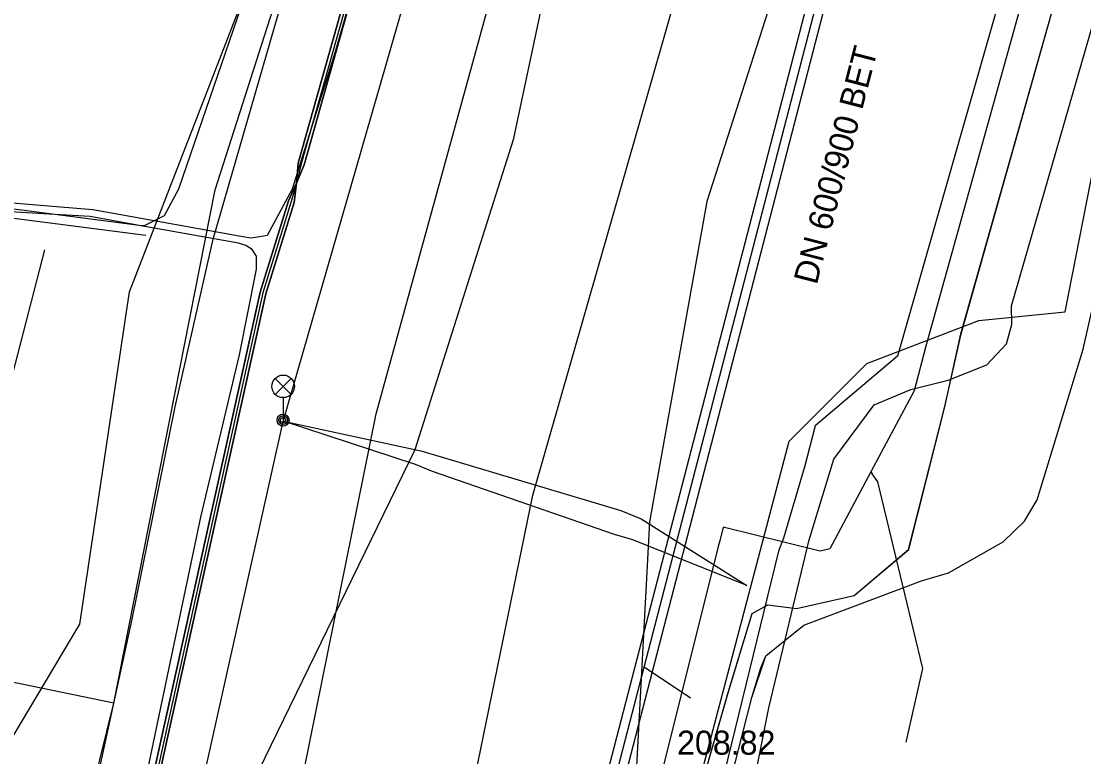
# Model space of a CAD drawing. Extents: x -595540 to -593988, y -1160850 to -1159202.
# Drawn here: x -595511.4 to -595476.09, y -1159456.49 to -1159432.03 of the extents above; entities that cross this region are included whole.
import ezdxf

# ---------------------------------------------------------------- set-up
doc = ezdxf.new("R2010")
doc.units = 0
for name, color, linetype in [('BKOM_kabel koordinační_optický', 7, 'Continuous'), ('BVK-JEDNOTNA_popisy', 7, 'Continuous'), ('BVK-JEDNOTNA_trasa sítě', 7, 'Continuous'), ('BVK-JEDNOTNA_trasa sítě obvodem', 7, 'Continuous'), ('BVK-VODOVOD_trasa sítě', 7, 'Continuous'), ('CETIN_kabel podzemní', 7, 'Continuous'), ('DESTOVA_trasa neprovozované sítě', 7, 'Continuous'), ('DPMB_kabel', 7, 'Continuous'), ('DPMB_kyneta', 7, 'Continuous'), ('DPMB_trolejové vedení-nosné lano', 7, 'Continuous'), ('DSP-SDEL-VODAFONE_kabel', 7, 'Continuous'), ('EON-NN_kabel', 7, 'Continuous'), ('EON-NN_kabel zrušené sítě', 7, 'Continuous'), ('EON-SDEL_kabel', 7, 'Continuous'), ('EON-VN_kabel', 7, 'Continuous'), ('INNOGY-NTL_trasa sítě', 7, 'Continuous'), ('INNOGY-STL_trasa sítě', 7, 'Continuous'), ('QUANTCOM_kabel', 7, 'Continuous'), ('TSB_kabel VO', 7, 'Continuous'), ('TSB_lampy VO', 7, 'Continuous')]:
    doc.layers.add(name, color=color, linetype=linetype)

msp = doc.modelspace()

# ---------------------------------------------------------------- linework, layer by layer
at = {"layer": 'BKOM_kabel koordinační_optický'}
msp.add_lwpolyline([(-595512.879, -1159476.273), (-595510.369, -1159464.074), (-595507.715, -1159451.92), (-595506.289, -1159444.851), (-595505.03, -1159439.282), (-595501.7, -1159427.772), (-595498.225, -1159416.288), (-595495.557, -1159406.896), (-595493.079, -1159397.195), (-595490.66, -1159388.381), (-595489.419, -1159385.483), (-595485.314, -1159374.053), (-595485.821, -1159371.018), (-595482.944, -1159360.527), (-595479.716, -1159349.115), (-595476.012, -1159335.951), (-595471.461, -1159320.438), (-595468.372, -1159310.1), (-595466.512, -1159308.541)], dxfattribs=at)
at = {"layer": 'BVK-JEDNOTNA_trasa sítě'}
msp.add_lwpolyline([(-595491.81, -1159457.79), (-595490.701, -1159453.517), (-595483.6, -1159426.143), (-595481.039, -1159416.27), (-595479.758, -1159411.333), (-595479.723, -1159411.198), (-595479, -1159408.41)], dxfattribs=at)
at = {"layer": 'BVK-JEDNOTNA_trasa sítě obvodem'}
for p, q in [((-595492.1, -1159457.715), (-595479.29, -1159408.335)), ((-595491.52, -1159457.865), (-595478.71, -1159408.485))]:
    msp.add_line(p, q, dxfattribs=at)
at = {"layer": 'BVK-VODOVOD_trasa sítě'}
msp.add_lwpolyline([(-595496.304, -1159457.089), (-595494.399, -1159447.797), (-595473.372, -1159374.417), (-595453.04, -1159301.13)], dxfattribs=at)
at = {"layer": 'CETIN_kabel podzemní'}
for points in [[(-595478.06, -1159448.66), (-595477.64, -1159447.95), (-595476.11, -1159442.94), (-595473.67, -1159432.16), (-595473.42, -1159431.32), (-595472.65, -1159430.09), (-595472.12, -1159428.36), (-595471.69, -1159426.66), (-595471.14, -1159423.7), (-595472, -1159422.18), (-595472.89, -1159421.44), (-595473.78, -1159420.76), (-595475.79, -1159419.73), (-595476.76, -1159419), (-595498.68, -1159413.19), (-595502.19, -1159412.5), (-595505.3, -1159405.64), (-595505.47, -1159404.79)], [(-595483.72, -1159451.13), (-595481.91, -1159449.6), (-595480.71, -1159444.85), (-595480.17, -1159442.43), (-595476.64, -1159429.93), (-595476.85, -1159428.19), (-595478.04, -1159425.24), (-595477.99, -1159424.07), (-595477.47, -1159421.76), (-595477.7, -1159421.25), (-595503.88, -1159415.68), (-595504.1, -1159414.42), (-595502.82, -1159410.42)], [(-595504.96, -1159437.64), (-595499.02, -1159419.09)], [(-595508.33, -1159454.71), (-595504.96, -1159437.64)], [(-595492.65, -1159480.81), (-595488.1, -1159458.35), (-595487.12, -1159454.52), (-595486.66, -1159453.14), (-595485.39, -1159452.12), (-595481.48, -1159450.64), (-595480.59, -1159450.38), (-595478.77, -1159449.34), (-595478.06, -1159448.66)], [(-595495.99, -1159492.08), (-595494.89, -1159486.96), (-595494.41, -1159483.82), (-595493.8, -1159480.75), (-595491.54, -1159470.2), (-595490.21, -1159463.53), (-595489.02, -1159458.22), (-595487.91, -1159454.36), (-595487.11, -1159451.73), (-595486.59, -1159451.44), (-595485.64, -1159451.56), (-595483.72, -1159451.13)], [(-595508.33, -1159454.71), (-595522.19, -1159451.85)], [(-595515.04, -1159481.86), (-595508.33, -1159454.71)]]:
    msp.add_lwpolyline(points, dxfattribs=at)
at = {"layer": 'DESTOVA_trasa neprovozované sítě'}
msp.add_line((-595489.16, -1159454.54), (-595490.701, -1159453.517), dxfattribs=at)
at = {"layer": 'DPMB_kabel'}
for points in [[(-595510.632, -1159475.58), (-595506.783, -1159456.962), (-595503.271, -1159441.096), (-595502.334, -1159438.058), (-595502.261, -1159437.416), (-595502.003, -1159436.806), (-595497.255, -1159419.948), (-595491.274, -1159399.309), (-595486.695, -1159384.802), (-595483.083, -1159374.206), (-595482.681, -1159372.07), (-595482.632, -1159371.444), (-595482.779, -1159370.777), (-595472.694, -1159334.91), (-595465.167, -1159308.706)], [(-595510.632, -1159475.58), (-595506.783, -1159456.962), (-595503.271, -1159441.096), (-595502.334, -1159438.058), (-595502.261, -1159437.416), (-595502.003, -1159436.806), (-595497.255, -1159419.948), (-595491.274, -1159399.309), (-595486.695, -1159384.802), (-595483.083, -1159374.205), (-595482.681, -1159372.07), (-595482.632, -1159371.444), (-595482.779, -1159370.777), (-595472.694, -1159334.91), (-595465.167, -1159308.706)], [(-595510.632, -1159475.585), (-595506.782, -1159456.959), (-595503.271, -1159441.097), (-595502.334, -1159438.059), (-595502.26, -1159437.415), (-595502.004, -1159436.806), (-595497.255, -1159419.948), (-595491.274, -1159399.309), (-595486.694, -1159384.801), (-595483.083, -1159374.205), (-595482.681, -1159372.074), (-595482.64, -1159371.435), (-595482.777, -1159370.793), (-595472.694, -1159334.909), (-595465.164, -1159308.707)], [(-595510.632, -1159475.585), (-595506.782, -1159456.959), (-595503.271, -1159441.097), (-595502.334, -1159438.059), (-595502.26, -1159437.415), (-595502.004, -1159436.806), (-595497.255, -1159419.948), (-595491.274, -1159399.309), (-595486.694, -1159384.801), (-595483.083, -1159374.205), (-595482.681, -1159372.074), (-595482.64, -1159371.435), (-595482.777, -1159370.793), (-595472.694, -1159334.909), (-595465.164, -1159308.707)], [(-595465.164, -1159308.707), (-595472.694, -1159334.909), (-595482.777, -1159370.793), (-595482.634, -1159371.453), (-595482.681, -1159372.072), (-595483.083, -1159374.206), (-595486.694, -1159384.801), (-595491.274, -1159399.309), (-595497.255, -1159419.948), (-595502.003, -1159436.805), (-595502.261, -1159437.416), (-595502.334, -1159438.059), (-595503.271, -1159441.097), (-595506.782, -1159456.96), (-595510.63, -1159475.579)], [(-595465.164, -1159308.707), (-595472.694, -1159334.909), (-595482.777, -1159370.793), (-595482.634, -1159371.453), (-595482.68, -1159372.076), (-595483.083, -1159374.205), (-595486.694, -1159384.801), (-595491.274, -1159399.309), (-595497.255, -1159419.948), (-595502.003, -1159436.805), (-595502.261, -1159437.416), (-595502.334, -1159438.059), (-595503.271, -1159441.097), (-595506.782, -1159456.96), (-595510.63, -1159475.579)], [(-595503.271, -1159441.097), (-595502.334, -1159438.059), (-595502.26, -1159437.415), (-595502.004, -1159436.806), (-595497.255, -1159419.948), (-595491.274, -1159399.309), (-595486.694, -1159384.801), (-595483.083, -1159374.205), (-595482.681, -1159372.074), (-595482.64, -1159371.435), (-595482.777, -1159370.793), (-595472.694, -1159334.909), (-595465.164, -1159308.707)], [(-595502.334, -1159438.059), (-595502.26, -1159437.415), (-595502.004, -1159436.806), (-595497.255, -1159419.948), (-595491.274, -1159399.309), (-595486.694, -1159384.801), (-595483.083, -1159374.205), (-595482.681, -1159372.074), (-595482.64, -1159371.435), (-595482.777, -1159370.793), (-595472.694, -1159334.909), (-595465.164, -1159308.707)], [(-595464.876, -1159308.793), (-595472.406, -1159334.991), (-595482.477, -1159370.831), (-595482.63, -1159371.455), (-595482.878, -1159372.029), (-595483.276, -1159374.153), (-595486.885, -1159384.739), (-595491.466, -1159399.249), (-595497.446, -1159419.892), (-595502.197, -1159436.755), (-595502.261, -1159437.415), (-595502.525, -1159438.004), (-595503.467, -1159441.044), (-595506.978, -1159456.918), (-595510.832, -1159475.543)], [(-595510.832, -1159475.538), (-595506.978, -1159456.92), (-595503.468, -1159441.044), (-595502.524, -1159438.004), (-595502.261, -1159437.416), (-595502.197, -1159436.754), (-595497.446, -1159419.893), (-595491.465, -1159399.25), (-595486.885, -1159384.74), (-595483.276, -1159374.154), (-595482.878, -1159372.041), (-595482.63, -1159371.454), (-595482.477, -1159370.831), (-595472.406, -1159334.991), (-595464.876, -1159308.793)], [(-595510.832, -1159475.538), (-595506.978, -1159456.92), (-595503.468, -1159441.044), (-595502.524, -1159438.004), (-595502.261, -1159437.416), (-595502.197, -1159436.754), (-595497.446, -1159419.893), (-595491.465, -1159399.25), (-595486.885, -1159384.74), (-595483.276, -1159374.154), (-595482.878, -1159372.041), (-595482.63, -1159371.455), (-595482.477, -1159370.831), (-595472.406, -1159334.991), (-595464.876, -1159308.793)], [(-595510.832, -1159475.538), (-595506.978, -1159456.92), (-595503.468, -1159441.044), (-595502.524, -1159438.004), (-595502.261, -1159437.416), (-595502.197, -1159436.754), (-595497.446, -1159419.893), (-595491.465, -1159399.25), (-595486.885, -1159384.74), (-595483.276, -1159374.154), (-595482.878, -1159372.041), (-595482.63, -1159371.455), (-595482.477, -1159370.831), (-595472.406, -1159334.991), (-595464.876, -1159308.793)], [(-595464.876, -1159308.793), (-595472.406, -1159334.991), (-595482.477, -1159370.831), (-595482.63, -1159371.455), (-595482.878, -1159372.03), (-595483.276, -1159374.154), (-595486.885, -1159384.74), (-595491.465, -1159399.251), (-595497.446, -1159419.891), (-595502.197, -1159436.753), (-595502.26, -1159437.416), (-595502.526, -1159438.003), (-595503.468, -1159441.045), (-595506.978, -1159456.917), (-595510.831, -1159475.54)], [(-595510.831, -1159475.54), (-595506.978, -1159456.917), (-595503.468, -1159441.045), (-595502.526, -1159438.003), (-595502.26, -1159437.416), (-595502.197, -1159436.753), (-595497.446, -1159419.891), (-595491.465, -1159399.251), (-595486.885, -1159384.74), (-595483.276, -1159374.154), (-595482.878, -1159372.03), (-595482.63, -1159371.455), (-595482.477, -1159370.831), (-595472.406, -1159334.991), (-595464.876, -1159308.793)], [(-595510.831, -1159475.54), (-595506.978, -1159456.917), (-595503.468, -1159441.045), (-595502.526, -1159438.003), (-595502.26, -1159437.416), (-595502.197, -1159436.753), (-595497.446, -1159419.891), (-595491.465, -1159399.251), (-595486.885, -1159384.74), (-595483.276, -1159374.154), (-595482.878, -1159372.03), (-595482.63, -1159371.455), (-595482.477, -1159370.831), (-595472.406, -1159334.991), (-595464.876, -1159308.793)], [(-595510.831, -1159475.539), (-595506.978, -1159456.918), (-595503.468, -1159441.044), (-595502.524, -1159438.004), (-595502.261, -1159437.414), (-595502.197, -1159436.753), (-595497.446, -1159419.892), (-595491.465, -1159399.252), (-595486.885, -1159384.739), (-595485.655, -1159381.129), (-595483.277, -1159374.155), (-595482.878, -1159372.03), (-595482.63, -1159371.455), (-595482.477, -1159370.831), (-595472.406, -1159334.991), (-595464.875, -1159308.796)], [(-595539.58, -1159582.216), (-595539.432, -1159582.219), (-595538.241, -1159581.811), (-595534.15, -1159578.333), (-595531.476, -1159575.393), (-595529.566, -1159565.788), (-595529.488, -1159565.133), (-595529.174, -1159564.486), (-595524.65, -1159542.718), (-595524.928, -1159536.008), (-595523.012, -1159526.84), (-595520.851, -1159516.499), (-595519.845, -1159513.553), (-595518.607, -1159509.986), (-595518.497, -1159509.492), (-595518.227, -1159509.088), (-595516.814, -1159505.197), (-595514.772, -1159496.722), (-595512.512, -1159485.674), (-595511.142, -1159479.647), (-595510.632, -1159475.585), (-595506.782, -1159456.959), (-595503.271, -1159441.097), (-595502.334, -1159438.059)], [(-595539.58, -1159550.702), (-595533.858, -1159529.783), (-595532.809, -1159517.989), (-595530.449, -1159505.848), (-595529.936, -1159500.812), (-595527.678, -1159496.971), (-595525.911, -1159494.223), (-595525.165, -1159490.562), (-595521.464, -1159478.927), (-595513.025, -1159448.911), (-595510.625, -1159439.632)], [(-595539.58, -1159582.216), (-595539.432, -1159582.219), (-595538.241, -1159581.811), (-595534.15, -1159578.333), (-595531.476, -1159575.393), (-595529.566, -1159565.788), (-595529.488, -1159565.133), (-595529.174, -1159564.489), (-595529.174, -1159564.483), (-595524.65, -1159542.718), (-595524.928, -1159536.008), (-595523.012, -1159526.84), (-595520.851, -1159516.499), (-595519.845, -1159513.553), (-595518.607, -1159509.986), (-595518.497, -1159509.492), (-595518.227, -1159509.088), (-595516.814, -1159505.197), (-595514.772, -1159496.722), (-595512.512, -1159485.674), (-595511.142, -1159479.647), (-595510.632, -1159475.585), (-595506.782, -1159456.959), (-595503.271, -1159441.097)]]:
    msp.add_lwpolyline(points, dxfattribs=at)
at = {"layer": 'DPMB_kyneta'}
for points in [[(-595482.63, -1159371.455), (-595482.682, -1159372.071), (-595483.083, -1159374.205), (-595486.695, -1159384.801), (-595491.274, -1159399.309), (-595497.254, -1159419.947), (-595502.003, -1159436.806), (-595502.26, -1159437.415)], [(-595482.63, -1159371.455), (-595482.878, -1159372.029), (-595483.277, -1159374.155), (-595486.885, -1159384.739), (-595491.466, -1159399.251), (-595497.446, -1159419.893), (-595502.197, -1159436.754), (-595502.26, -1159437.415)], [(-595482.63, -1159371.455), (-595482.78, -1159372.05), (-595483.18, -1159374.18), (-595486.79, -1159384.77), (-595491.37, -1159399.28), (-595497.35, -1159419.92), (-595502.1, -1159436.78), (-595502.26, -1159437.415)], [(-595502.26, -1159437.415), (-595502.526, -1159438.002), (-595503.467, -1159441.044), (-595506.978, -1159456.919), (-595510.828, -1159475.54)], [(-595502.26, -1159437.415), (-595502.43, -1159438.03), (-595503.37, -1159441.07), (-595506.88, -1159456.94), (-595510.73, -1159475.56)], [(-595502.26, -1159437.415), (-595502.334, -1159438.058), (-595503.273, -1159441.096), (-595506.782, -1159456.961), (-595510.632, -1159475.58)]]:
    msp.add_lwpolyline(points, dxfattribs=at)
at = {"layer": 'DPMB_trolejové vedení-nosné lano'}
for points in [[(-595489.962, -1159401.264), (-595492.957, -1159426.106), (-595495.052, -1159435.982)], [(-595467.689, -1159407.465), (-595485.613, -1159428.663), (-595488.618, -1159438.025)], [(-595495.052, -1159435.982), (-595498.319, -1159446.291), (-595507.057, -1159464.219)], [(-595488.618, -1159438.025), (-595490.518, -1159448.683), (-595491.522, -1159467.424)], [(-595487.293, -1159450.796), (-595491.079, -1159449.283), (-595491.684, -1159449.107), (-595497.732, -1159447.009), (-595498.305, -1159446.777), (-595502.692, -1159445.334)], [(-595502.692, -1159445.334), (-595498.125, -1159446.317), (-595497.448, -1159446.524), (-595491.479, -1159448.303), (-595490.8, -1159448.583), (-595487.293, -1159450.796)]]:
    msp.add_lwpolyline(points, dxfattribs=at)
at = {"layer": 'DSP-SDEL-VODAFONE_kabel'}
msp.add_lwpolyline([(-595493.802, -1159480.745), (-595491.538, -1159470.202), (-595490.214, -1159463.534), (-595489.017, -1159458.224), (-595487.906, -1159454.362), (-595487.113, -1159451.734), (-595486.592, -1159451.435), (-595485.643, -1159451.561), (-595483.716, -1159451.128), (-595481.908, -1159449.604), (-595480.706, -1159444.854), (-595480.173, -1159442.43), (-595476.637, -1159429.929), (-595476.846, -1159428.194), (-595478.04, -1159425.243), (-595477.992, -1159424.07), (-595477.678, -1159422.533), (-595477.473, -1159421.758), (-595477.698, -1159421.253), (-595503.882, -1159415.679), (-595504.1, -1159414.422), (-595500.701, -1159403.405), (-595497.062, -1159390.725)], dxfattribs=at)
at = {"layer": 'EON-NN_kabel'}
for points in [[(-595490.632, -1159474.918), (-595489.456, -1159469.37), (-595488.027, -1159462.294), (-595486.554, -1159454.87), (-595485.221, -1159449.276), (-595484.396, -1159446.596), (-595483.056, -1159444.787), (-595481.835, -1159444.276), (-595480.595, -1159443.969), (-595479.308, -1159443.455), (-595478.654, -1159442.766), (-595478.482, -1159442.118), (-595478.488, -1159441.5), (-595475.503, -1159431.135), (-595474.639, -1159427.739), (-595472.861, -1159422.577), (-595471.229, -1159416.138), (-595469.635, -1159410.6), (-595468.503, -1159405.168), (-595466.824, -1159398.689), (-595464.77, -1159392.193), (-595462.766, -1159386.582)], [(-595490.531, -1159390.297), (-595493.299, -1159399.603), (-595493.65, -1159400.984), (-595494.551, -1159404.198), (-595494.991, -1159404.862), (-595496.456, -1159406.527), (-595498.022, -1159408.712), (-595498.419, -1159410.654), (-595498.152, -1159412.567), (-595499.175, -1159416.075), (-595501.636, -1159423.728), (-595503.764, -1159430.567), (-595504.101, -1159431.574), (-595506.182, -1159437.619), (-595506.65, -1159438.502), (-595506.983, -1159438.672), (-595507.318, -1159438.843), (-595507.481, -1159438.822), (-595510.286, -1159438.459), (-595517.553, -1159437.518)], [(-595512.147, -1159481.35), (-595510.529, -1159473.109), (-595508.981, -1159465.265), (-595507.236, -1159457.123), (-595505.436, -1159448.528), (-595504.152, -1159443.124), (-595503.584, -1159440.283), (-595503.583, -1159439.845), (-595503.727, -1159439.628), (-595503.937, -1159439.488), (-595504.186, -1159439.417), (-595507.481, -1159438.822), (-595509.108, -1159438.528), (-595510.286, -1159438.459), (-595512.714, -1159438.316), (-595519.292, -1159437.432), (-595522.756, -1159436.79), (-595523.023, -1159436.762), (-595523.231, -1159436.876), (-595523.294, -1159437.078), (-595523.965, -1159439.886), (-595524.005, -1159440.052)]]:
    msp.add_lwpolyline(points, dxfattribs=at)
at = {"layer": 'EON-NN_kabel zrušené sítě'}
for points in [[(-595486.019, -1159383.616), (-595489.674, -1159393.952), (-595493.238, -1159405.036), (-595495.453, -1159414.119), (-595498.539, -1159424.588), (-595500.965, -1159433.054), (-595502.401, -1159437.622), (-595503.232, -1159439.163), (-595503.47, -1159439.204), (-595503.774, -1159439.246), (-595504.157, -1159439.177), (-595506.983, -1159438.672), (-595509.02, -1159438.308), (-595512.65, -1159438.01), (-595519.24, -1159437.113), (-595522.698, -1159436.509), (-595523.168, -1159436.581), (-595523.365, -1159436.717), (-595523.497, -1159436.979), (-595524.115, -1159439.786)], [(-595523.392, -1159439.929), (-595523.706, -1159440.103), (-595523.129, -1159437.585), (-595522.848, -1159436.966), (-595522.502, -1159436.906), (-595517.6, -1159437.814), (-595507.264, -1159439.152)]]:
    msp.add_lwpolyline(points, dxfattribs=at)
at = {"layer": 'EON-SDEL_kabel'}
for points in [[(-595486.82, -1159453.541), (-595486.66, -1159453.141), (-595485.39, -1159452.121), (-595481.48, -1159450.641), (-595480.59, -1159450.381), (-595478.77, -1159449.341), (-595478.06, -1159448.661), (-595477.64, -1159447.951), (-595476.11, -1159442.941), (-595473.67, -1159432.161), (-595473.42, -1159431.321), (-595472.65, -1159430.091), (-595472.12, -1159428.361), (-595471.69, -1159426.661), (-595471.14, -1159423.701), (-595472, -1159422.181), (-595472.89, -1159421.441), (-595473.78, -1159420.761), (-595475.79, -1159419.731), (-595476.76, -1159419.001), (-595498.68, -1159413.191), (-595502.19, -1159412.501), (-595505.3, -1159405.641), (-595505.47, -1159404.791)], [(-595492.65, -1159480.811), (-595488.1, -1159458.351), (-595487.12, -1159454.521), (-595486.82, -1159453.541), (-595486.66, -1159453.141), (-595485.39, -1159452.121), (-595481.48, -1159450.641), (-595480.59, -1159450.381), (-595478.77, -1159449.341), (-595478.06, -1159448.661), (-595477.64, -1159447.951), (-595476.11, -1159442.941), (-595473.67, -1159432.161), (-595473.42, -1159431.321), (-595472.65, -1159430.091), (-595472.12, -1159428.361), (-595471.69, -1159426.661), (-595471.14, -1159423.701), (-595472, -1159422.181), (-595472.89, -1159421.441), (-595473.78, -1159420.761), (-595475.79, -1159419.731)], [(-595492.65, -1159480.811), (-595488.1, -1159458.351), (-595487.12, -1159454.521), (-595486.82, -1159453.541)]]:
    msp.add_lwpolyline(points, dxfattribs=at)
at = {"layer": 'EON-VN_kabel'}
msp.add_lwpolyline([(-595517.678, -1159475.953), (-595515.816, -1159467.128), (-595515.076, -1159464.089), (-595514.649, -1159461.22), (-595513.768, -1159458.717), (-595512.268, -1159456.792), (-595509.46, -1159452.08), (-595507.81, -1159441.036), (-595503.425, -1159429.729), (-595502.237, -1159426.078), (-595500.086, -1159418.785), (-595497.28, -1159408.19)], dxfattribs=at)
at = {"layer": 'INNOGY-NTL_trasa sítě'}
for points in [[(-595474.88, -1159422.76), (-595475.18, -1159422.68), (-595475.64, -1159422.54), (-595476.05, -1159423.96), (-595477.17, -1159427.84), (-595477.3, -1159428.24), (-595477.31, -1159428.39), (-595477.43, -1159428.78), (-595481.34, -1159442.84), (-595481.73, -1159444.32), (-595483.17, -1159447.02), (-595484.53, -1159449.58), (-595484.85, -1159449.66), (-595488.08, -1159448.86), (-595488.19, -1159449.31), (-595488.24, -1159449.5), (-595491.05, -1159460.77), (-595491.1, -1159460.97), (-595492.15, -1159466.01), (-595492.77, -1159468.93), (-595495.17, -1159480.41)], [(-595483.17, -1159447.02), (-595483.12, -1159447.08)], [(-595481.99, -1159456.01), (-595481.44, -1159453.56), (-595482.93, -1159447.35), (-595483.12, -1159447.08)]]:
    msp.add_lwpolyline(points, dxfattribs=at)
at = {"layer": 'INNOGY-STL_trasa sítě'}
for points in [[(-595539.58, -1159590.57), (-595529.66, -1159593.85), (-595517.72, -1159536.65), (-595517.27, -1159534.4), (-595510.17, -1159497.42), (-595509.95, -1159496.28), (-595499.61, -1159445.09), (-595495.94, -1159431.75), (-595489.48, -1159407.69), (-595484.08, -1159387.62), (-595478.29, -1159376.98), (-595474.824, -1159365.098), (-595474.69, -1159364.64), (-595474.58, -1159364.26), (-595457.24, -1159303.77)], [(-595463.68, -1159387.62), (-595470.39, -1159401.23), (-595473.13, -1159411.33), (-595474.07, -1159414.49), (-595475.59, -1159419.89), (-595476.15, -1159421.77), (-595477.79, -1159427.45), (-595482.28, -1159443.17), (-595485.02, -1159445.49), (-595485.36, -1159446.82), (-595486.07, -1159449.22), (-595486.24, -1159449.66), (-595488.89, -1159460.54), (-595492.44, -1159477.48)]]:
    msp.add_lwpolyline(points, dxfattribs=at)
at = {"layer": 'QUANTCOM_kabel'}
for points in [[(-595478.06, -1159448.66), (-595477.64, -1159447.95), (-595476.11, -1159442.94), (-595473.67, -1159432.16), (-595473.42, -1159431.32), (-595472.65, -1159430.09), (-595472.12, -1159428.36), (-595471.69, -1159426.66), (-595471.14, -1159423.7), (-595472, -1159422.18), (-595472.89, -1159421.44), (-595473.78, -1159420.76), (-595475.79, -1159419.73), (-595476.76, -1159419), (-595498.68, -1159413.19), (-595502.19, -1159412.5), (-595505.3, -1159405.64), (-595505.47, -1159404.79)], [(-595486.82, -1159453.54), (-595486.66, -1159453.14), (-595485.39, -1159452.12), (-595481.48, -1159450.64), (-595480.59, -1159450.38), (-595478.77, -1159449.34), (-595478.06, -1159448.66)], [(-595492.65, -1159480.81), (-595488.1, -1159458.35), (-595487.12, -1159454.52), (-595486.82, -1159453.54)]]:
    msp.add_lwpolyline(points, dxfattribs=at)
at = {"layer": 'TSB_kabel VO'}
for points in [[(-595489.39, -1159496.69), (-595489.99, -1159498.93), (-595495.47, -1159498.2), (-595497.07, -1159495.62), (-595493.63, -1159477.55), (-595491.524, -1159467.404), (-595485.88, -1159446), (-595483.3, -1159443.42), (-595479.58, -1159441.99), (-595476.71, -1159441.7), (-595474.647, -1159431.191), (-595473.944, -1159426.551), (-595472.397, -1159420.645), (-595462.239, -1159388.2), (-595458.92, -1159375.16), (-595452.04, -1159351.07), (-595450.89, -1159350.79), (-595431.91, -1159283.57), (-595439.46, -1159283.34), (-595437.283, -1159276.086), (-595429.211, -1159247.098), (-595422.2, -1159222.65), (-595417.384, -1159208.179), (-595416.103, -1159204.13)], [(-595512.319, -1159488.453), (-595502.702, -1159445.343), (-595490.005, -1159401.306), (-595488.03, -1159393.74), (-595482.39, -1159375.65), (-595480.04, -1159375.88), (-595486.86, -1159374.94), (-595472.05, -1159322.3), (-595467.35, -1159306.32), (-595465.05, -1159300.32), (-595459.69, -1159299.98), (-595457.01, -1159295.63)]]:
    msp.add_lwpolyline(points, dxfattribs=at)
at = {"layer": 'TSB_lampy VO'}
for p, q in [((-595502.967, -1159444.441), (-595502.437, -1159443.911)), ((-595502.967, -1159443.911), (-595502.437, -1159444.441)), ((-595502.967, -1159444.441), (-595502.437, -1159443.911)), ((-595502.967, -1159443.911), (-595502.437, -1159444.441)), ((-595502.702, -1159444.551), (-595502.702, -1159445.301)), ((-595502.702, -1159444.551), (-595502.702, -1159445.301))]:
    msp.add_line(p, q, dxfattribs=at)
for centre, radius in [((-595502.702, -1159444.176), 0.375), ((-595502.702, -1159444.176), 0.375), ((-595502.702, -1159445.301), 0.2), ((-595502.702, -1159445.301), 0.2), ((-595502.702, -1159445.301), 0.145), ((-595502.702, -1159445.301), 0.145), ((-595502.702, -1159445.301), 0.0876), ((-595502.702, -1159445.301), 0.0876)]:
    msp.add_circle(centre, radius, dxfattribs=at)

# ---------------------------------------------------------------- texts
at = {"layer": 'BVK-JEDNOTNA_popisy'}
msp.add_text('DN 600/900 BET', height=0.8, rotation=75.4585, dxfattribs=at).set_placement((-595484.966, -1159440.825))
msp.add_text('208.82', height=0.8, dxfattribs=at).set_placement((-595489.609, -1159456.424))

doc.saveas('drawing.dxf')
